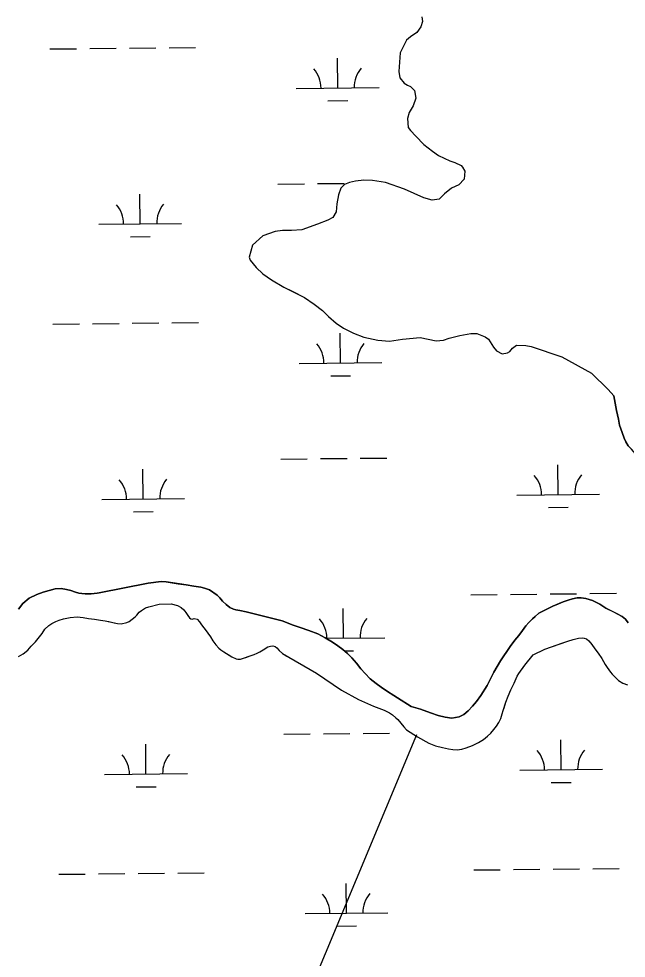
# Model space of a CAD drawing. Extents: x 3734862 to 3772949, y 391520 to 417239.
# Drawn here: x 3755864 to 3756599, y 411949 to 413085 of the extents above; entities that cross this region are included whole.
import ezdxf

# ---------------------------------------------------------------- set-up
doc = ezdxf.new("R2010")
doc.units = 0
doc.layers.add('V-TOPO-SHOR', color=7, linetype='Continuous')
doc.layers.add('V-WETL-SWMP', color=7, linetype='Continuous')

msp = doc.modelspace()

# ---------------------------------------------------------------- linework, layer by layer
at = {"layer": 'V-TOPO-SHOR'}
for points in [[(3756351.5, 413087.7), (3756352.3, 413082.2), (3756350.4, 413075.6), (3756345.4, 413068.9), (3756337.6, 413063.4), (3756332.9, 413059.4), (3756325.1, 413044.1), (3756323.7, 413021.4), (3756325, 413013.9), (3756330.1, 413007.3), (3756334, 413005), (3756337.9, 413003.4), (3756342.7, 412998.4), (3756344.3, 412989.4), (3756340.8, 412980), (3756336.2, 412972.1), (3756334.3, 412964.6), (3756335.1, 412953.7), (3756337.9, 412950.2), (3756344.2, 412943.2), (3756353.7, 412933.4), (3756364.3, 412925.3), (3756371.8, 412919.8), (3756385.5, 412913.7), (3756391.4, 412911.4), (3756398.9, 412907.9), (3756400.8, 412905.9), (3756403.6, 412900.9), (3756402.5, 412891.4), (3756396.3, 412884.4), (3756387.3, 412880.4), (3756378.7, 412873.7), (3756372.5, 412867)], [(3756372.5, 412867), (3756363.9, 412866.1), (3756354.1, 412868.8), (3756330.5, 412879.2), (3756307.4, 412887.3), (3756291.7, 412889.6), (3756281.5, 412890.3), (3756271.3, 412889), (3756263.9, 412887.4), (3756258, 412885), (3756253.7, 412880.3), (3756250.7, 412872.5), (3756248.8, 412861.5), (3756247.7, 412851.7), (3756243.8, 412845), (3756237.9, 412841.8), (3756225.4, 412837), (3756206.3, 412830.3), (3756193.8, 412829.4), (3756182.8, 412829.3), (3756174.2, 412828.1), (3756159.3, 412822.9), (3756146.9, 412811.5), (3756142.7, 412797), (3756143.9, 412793.4), (3756151, 412784.5), (3756159.2, 412776.7), (3756169.5, 412769.7), (3756184.4, 412760.8), (3756194.6, 412755.8), (3756209.6, 412748.4), (3756221.4, 412740.3), (3756231.2, 412732.5), (3756238.7, 412725.5), (3756247.7, 412717.3), (3756256.8, 412711.1), (3756269, 412705.3), (3756281.5, 412700.3), (3756298.4, 412696.5), (3756312.5, 412695.4), (3756328.2, 412697.9), (3756349.3, 412700), (3756368.9, 412695.8), (3756377.5, 412696.6), (3756384.6, 412699), (3756397.5, 412702.2), (3756410.8, 412704.7), (3756417.8, 412704.7), (3756428, 412700.9), (3756432.3, 412697.8), (3756438.3, 412688.4), (3756441.8, 412683.7), (3756448.5, 412680.2), (3756455.2, 412681.5), (3756457.9, 412683.1), (3756461, 412687), (3756466.1, 412690.5), (3756477.4, 412690.2), (3756483.7, 412689.1), (3756520.6, 412676.4), (3756556.8, 412656.7), (3756576.9, 412637.2), (3756583.6, 412629.4)], [(3756618.1, 412539.7), (3756616.4, 412548.7), (3756613.1, 412554.5), (3756609.7, 412559.2), (3756605, 412564.8), (3756601.2, 412569.1), (3756598.3, 412573.6), (3756596.3, 412578.3), (3756593.7, 412584.9), (3756590.7, 412593.9), (3756589.3, 412601.3), (3756586.9, 412611.5), (3756583.6, 412629.4)], [(3755863.7, 412371.4), (3755869.1, 412378.3), (3755876.7, 412384.8), (3755885.9, 412389.2), (3755893.7, 412392), (3755900.7, 412394), (3755908, 412395.8), (3755915.4, 412396.4), (3755921.7, 412395.3), (3755927.1, 412393.9), (3755932.8, 412391.8), (3755936.8, 412390.9), (3755940.5, 412390.3), (3755944.2, 412389.9), (3755951.8, 412389.8), (3755958.9, 412390.6), (3755961.2, 412391), (3756020.6, 412403), (3756036.1, 412404.8), (3756042.3, 412404.5)], [(3756042.3, 412404.5), (3756057, 412402.2), (3756066.4, 412400.7), (3756075.8, 412399.4), (3756084.2, 412397.9), (3756088.8, 412396.7), (3756094.6, 412394.6), (3756103.9, 412388.2), (3756107, 412385.1), (3756110.4, 412381.2), (3756114.7, 412376.9), (3756119.4, 412373.3), (3756123.6, 412371.5), (3756126.7, 412370.6), (3756131.4, 412369.6), (3756139.2, 412368.3), (3756182.7, 412357.2), (3756195.7, 412352.2), (3756204.5, 412349.3), (3756214.9, 412345.7), (3756225.7, 412341.5), (3756234.7, 412336.8), (3756243.4, 412331.6), (3756249.9, 412327.1), (3756255.8, 412322.7), (3756261.7, 412317.6), (3756266.8, 412312.6), (3756272.5, 412306.3), (3756277.6, 412299.3), (3756282.8, 412293.5), (3756289.2, 412287.1), (3756296.3, 412281.5), (3756302.4, 412277), (3756309.9, 412272), (3756317.6, 412267.1), (3756338.6, 412253.7), (3756349.8, 412250.3)], [(3756349.8, 412250.3), (3756361.9, 412245.9), (3756371.1, 412242.8), (3756379.6, 412240.9), (3756387.8, 412239.6), (3756396.6, 412241.4), (3756402.2, 412244), (3756407.7, 412248.5), (3756412.9, 412254.2), (3756417.4, 412259.7), (3756422.8, 412267), (3756430.4, 412279.2), (3756438.7, 412295.3), (3756446.8, 412308.8), (3756458.5, 412326.3), (3756463.9, 412333.8), (3756468.7, 412339.7), (3756473.4, 412345.6), (3756477.3, 412351.1), (3756481, 412355.4), (3756485.2, 412359.8), (3756488.4, 412362.7), (3756493, 412366.5), (3756499.5, 412369.8), (3756504.1, 412372.4), (3756509.8, 412375.2), (3756516.8, 412378), (3756522.5, 412380.2), (3756528.3, 412382.4), (3756533.6, 412383.8), (3756539.3, 412385), (3756544, 412385.2), (3756549.9, 412384.2), (3756557.7, 412381.8), (3756562.8, 412379.6), (3756566.7, 412377.3), (3756574, 412372.7), (3756583.2, 412368.2), (3756587.9, 412365.9), (3756593.8, 412362.4), (3756597.6, 412359.3), (3756601.1, 412355)], [(3755863.9, 412314), (3755869.5, 412317.4), (3755874.9, 412321.7), (3755878.9, 412326.5), (3755884.3, 412331.9), (3755892.5, 412342), (3755895.6, 412347.3), (3755900.5, 412351.8), (3755904.1, 412354), (3755908.8, 412356.6), (3755913.1, 412358.1), (3755918.1, 412359.6), (3755926.4, 412361.3), (3755934.6, 412362.2), (3755942.1, 412361.4), (3755948.3, 412360.2), (3755955.5, 412359.2), (3755962.7, 412358.2), (3755968.4, 412357.2), (3755973, 412356.3), (3755979.6, 412354.8), (3755983.6, 412354), (3755987.9, 412353.7), (3755994.7, 412355.3), (3755997.7, 412356.6), (3756005, 412362.3), (3756006.9, 412364.3), (3756009.8, 412367.7), (3756012.3, 412369.9), (3756017.4, 412373), (3756021.3, 412374.1), (3756033.7, 412377.4), (3756048.4, 412377.8), (3756055.9, 412375.7), (3756060.3, 412373.4), (3756063.8, 412370.6), (3756066, 412367.5), (3756068.3, 412363.7), (3756070.5, 412361), (3756072.3, 412359.7), (3756073.8, 412359.4), (3756076.2, 412360.2), (3756079.8, 412359.2)], [(3756079.8, 412359.2), (3756082.8, 412356), (3756084.9, 412352.4), (3756087.8, 412348.8), (3756089.6, 412346.8), (3756092.7, 412342.3), (3756095.8, 412338), (3756098.9, 412333.3), (3756102.4, 412328.3), (3756105.9, 412324.2), (3756108.3, 412322.1), (3756111.9, 412319.8), (3756117.1, 412316.6), (3756121.8, 412313.7), (3756126.9, 412311.4), (3756129.1, 412310.9), (3756132.1, 412310.9), (3756135.9, 412312), (3756139.9, 412313.4), (3756143.7, 412314.8), (3756148.7, 412316.5), (3756152.5, 412318.2), (3756155.6, 412319.9), (3756159.5, 412322.4), (3756165.3, 412325.7), (3756168.3, 412326.7), (3756171.4, 412327.1), (3756174, 412326.4), (3756176.1, 412324.8), (3756178.8, 412321.3), (3756183.1, 412317.6), (3756188.3, 412314.6), (3756224.2, 412294.1), (3756254.4, 412273.6), (3756274.9, 412262.3), (3756292.9, 412254.2), (3756306.1, 412249.3), (3756312.5, 412246.1), (3756316.2, 412243.5), (3756320.1, 412240.2), (3756322.6, 412237.8), (3756326.2, 412233.7), (3756329.8, 412229), (3756333, 412225.5), (3756346.3, 412217.2), (3756359.9, 412209.3), (3756368.2, 412206.2), (3756376.4, 412204), (3756383.6, 412202.5), (3756388.8, 412201.7), (3756394.3, 412201.2), (3756399.9, 412202.1), (3756405.2, 412203.7), (3756412.9, 412206.6), (3756419.9, 412210), (3756426.1, 412213.8), (3756431, 412217.7), (3756435, 412221.5), (3756438.4, 412225.8), (3756441.6, 412230), (3756444.6, 412234.5), (3756447.1, 412239.3), (3756448.6, 412245), (3756449.9, 412248.9), (3756450.9, 412252.1), (3756452.9, 412258.8), (3756455.8, 412266.3), (3756459.1, 412273.7), (3756463.1, 412281.8), (3756466.8, 412290.3), (3756468.6, 412293.6), (3756470.6, 412296.4), (3756476, 412303.7), (3756486.2, 412316.1), (3756500.4, 412323.1), (3756521.8, 412330.8), (3756527.9, 412332.9), (3756534.4, 412334.7), (3756540.9, 412336.3), (3756545.2, 412336.9), (3756547.9, 412336.3), (3756550.5, 412335.4), (3756553.6, 412333.2), (3756557.1, 412328.6), (3756560.7, 412323.4), (3756564.7, 412318.1), (3756569.2, 412311.6), (3756573.2, 412304.5), (3756575.8, 412300.8), (3756579.8, 412295.4), (3756581.7, 412292.8), (3756585.9, 412288.2), (3756589.5, 412285), (3756594.5, 412282), (3756600, 412279.9)], [(3755344.6, 409865.9), (3756162.2, 411780.2), (3756345.4, 412219.8)]]:
    msp.add_lwpolyline(points, dxfattribs=at)
at = {"layer": 'V-WETL-SWMP'}
for p, q in [((3755901.8, 413048.8), (3755933.8, 413049.1)), ((3755949.8, 413049.3), (3755981.8, 413049.6)), ((3755997.8, 413049.8), (3756029.8, 413050.1)), ((3756045.8, 413050.3), (3756077.8, 413050.6)), ((3756249.7, 413001.7), (3756249.3, 413037.7)), ((3756199.7, 413001.2), (3756299.7, 413002.2)), ((3756237.8, 412986.1), (3756261.8, 412986.4)), ((3756177.5, 412885.5), (3756209.5, 412885.8)), ((3756225.5, 412886), (3756257.5, 412886.3)), ((3756010.9, 412837.3), (3756010.5, 412873.3)), ((3755960.9, 412836.8), (3756060.9, 412837.8)), ((3755999.1, 412821.8), (3756023.1, 412822)), ((3755905.3, 412716.1), (3755937.3, 412716.5)), ((3755953.3, 412716.6), (3755985.3, 412717)), ((3756001.3, 412717.1), (3756033.3, 412717.5)), ((3756049.3, 412717.6), (3756081.3, 412718)), ((3756253.2, 412669), (3756252.8, 412705)), ((3756203.2, 412668.5), (3756303.2, 412669.6)), ((3756241.3, 412653.5), (3756265.3, 412653.7)), ((3756277, 412553.9), (3756309, 412554.2)), ((3756181, 412552.8), (3756213, 412553.2)), ((3756229, 412553.4), (3756261, 412553.7)), ((3756516.3, 412510), (3756515.9, 412546)), ((3756014.4, 412504.7), (3756014, 412540.7)), ((3756466.3, 412509.4), (3756566.3, 412510.5)), ((3755964.4, 412504.1), (3756064.4, 412505.2)), ((3756002.6, 412489.1), (3756026.6, 412489.4)), ((3756504.5, 412494.4), (3756528.5, 412494.7)), ((3756410.7, 412388.8), (3756442.7, 412389.1)), ((3756458.7, 412389.3), (3756490.7, 412389.6)), ((3756506.7, 412389.8), (3756538.7, 412390.1)), ((3756554.7, 412390.3), (3756586.7, 412390.6)), ((3756256.7, 412336.4), (3756256.3, 412372.4)), ((3756235.8, 412336.2), (3756306.7, 412336.9)), ((3756257.7, 412321), (3756268.9, 412321.1)), ((3756184.5, 412220.2), (3756216.5, 412220.5)), ((3756232.5, 412220.7), (3756264.5, 412221)), ((3756280.5, 412221.2), (3756312.5, 412221.5)), ((3756519.8, 412177.3), (3756519.4, 412213.3)), ((3756017.9, 412172), (3756017.6, 412208)), ((3755967.9, 412171.5), (3756067.9, 412172.5)), ((3756469.8, 412176.8), (3756569.8, 412177.8)), ((3756006.1, 412156.4), (3756030.1, 412156.7)), ((3756508, 412161.7), (3756532, 412162)), ((3756414.3, 412056.1), (3756446.3, 412056.4)), ((3756462.2, 412056.6), (3756494.2, 412057)), ((3756510.2, 412057.1), (3756542.2, 412057.5)), ((3756558.2, 412057.6), (3756590.2, 412058)), ((3755912.4, 412050.8), (3755944.4, 412051.1)), ((3755960.4, 412051.3), (3755992.4, 412051.7)), ((3756008.4, 412051.8), (3756040.4, 412052.2)), ((3756056.4, 412052.3), (3756088.4, 412052.7)), ((3756260.2, 412003.7), (3756259.8, 412039.7)), ((3756210.2, 412003.2), (3756310.2, 412004.3)), ((3756248.4, 411988.2), (3756272.4, 411988.4))]:
    msp.add_line(p, q, dxfattribs=at)
for points in [[(3756351.5, 413087.7), (3756352.3, 413082.2), (3756350.4, 413075.6), (3756345.4, 413068.9), (3756337.6, 413063.4), (3756332.9, 413059.4), (3756325.1, 413044.1), (3756323.7, 413021.4), (3756325, 413013.9), (3756330.1, 413007.3), (3756334, 413005), (3756337.9, 413003.4), (3756342.7, 412998.4), (3756344.3, 412989.4), (3756340.8, 412980), (3756336.2, 412972.1), (3756334.3, 412964.6), (3756335.1, 412953.7), (3756337.9, 412950.2), (3756344.2, 412943.2), (3756353.7, 412933.4), (3756364.3, 412925.3), (3756371.8, 412919.8), (3756385.5, 412913.7), (3756391.4, 412911.4), (3756398.9, 412907.9), (3756400.8, 412905.9), (3756403.6, 412900.9), (3756402.5, 412891.4), (3756396.3, 412884.4), (3756387.3, 412880.4), (3756378.7, 412873.7), (3756372.5, 412867), (3756363.9, 412866.1), (3756354.1, 412868.8), (3756330.5, 412879.2), (3756307.4, 412887.3), (3756291.7, 412889.6), (3756281.5, 412890.3), (3756271.3, 412889), (3756263.9, 412887.4), (3756258, 412885), (3756253.7, 412880.3), (3756250.7, 412872.5), (3756248.8, 412861.5), (3756247.7, 412851.7), (3756243.8, 412845)], [(3756243.8, 412845), (3756237.9, 412841.8), (3756225.4, 412837), (3756206.3, 412830.3), (3756193.8, 412829.4), (3756182.8, 412829.3), (3756174.2, 412828.1), (3756159.3, 412822.9), (3756146.9, 412811.5), (3756142.7, 412797), (3756143.9, 412793.4), (3756151, 412784.5), (3756159.2, 412776.7), (3756169.5, 412769.7), (3756184.4, 412760.8), (3756209.6, 412748.4), (3756221.4, 412740.3), (3756231.2, 412732.5), (3756238.7, 412725.5), (3756247.7, 412717.3), (3756256.8, 412711.1), (3756269, 412705.3), (3756281.5, 412700.3), (3756298.4, 412696.5), (3756312.5, 412695.4), (3756328.2, 412697.9), (3756349.3, 412700), (3756368.9, 412695.8), (3756377.5, 412696.6), (3756384.6, 412699), (3756397.5, 412702.2), (3756410.8, 412704.7), (3756417.8, 412704.7), (3756428, 412700.9), (3756432.3, 412697.8), (3756438.3, 412688.4), (3756441.8, 412683.7), (3756448.5, 412680.2), (3756455.2, 412681.5), (3756457.9, 412683.1), (3756461, 412687), (3756466.1, 412690.5), (3756477.4, 412690.2), (3756483.7, 412689.1), (3756520.6, 412676.4), (3756556.8, 412656.7), (3756576.9, 412637.2), (3756583.6, 412629.4), (3756586.9, 412611.5), (3756589.3, 412601.3), (3756590.7, 412593.9), (3756593.7, 412584.9), (3756596.3, 412578.3), (3756598.3, 412573.6), (3756601.2, 412569.1)], [(3756587.9, 412365.9), (3756574, 412372.7), (3756566.7, 412377.3), (3756562.8, 412379.6), (3756557.7, 412381.8), (3756549.9, 412384.2), (3756544, 412385.2), (3756539.3, 412385), (3756533.6, 412383.8), (3756528.3, 412382.4), (3756522.5, 412380.2), (3756509.8, 412375.2), (3756504.1, 412372.4), (3756499.5, 412369.8), (3756493, 412366.5), (3756488.4, 412362.7), (3756485.2, 412359.8), (3756481, 412355.4), (3756477.3, 412351.1), (3756473.4, 412345.6), (3756468.7, 412339.7), (3756463.9, 412333.8), (3756458.5, 412326.3), (3756446.8, 412308.8), (3756438.7, 412295.3), (3756430.4, 412279.2), (3756422.8, 412267), (3756417.4, 412259.7), (3756412.9, 412254.2), (3756407.7, 412248.5), (3756402.2, 412244), (3756396.6, 412241.4), (3756387.8, 412239.6), (3756379.6, 412240.9), (3756371.1, 412242.8), (3756361.9, 412245.9), (3756349.8, 412250.3), (3756338.6, 412253.7), (3756309.9, 412272), (3756302.4, 412277), (3756296.3, 412281.5), (3756289.2, 412287.1), (3756282.8, 412293.5), (3756277.6, 412299.3), (3756272.5, 412306.3), (3756266.8, 412312.6), (3756261.7, 412317.6), (3756255.8, 412322.7), (3756249.9, 412327.1), (3756243.4, 412331.6), (3756234.7, 412336.8), (3756225.7, 412341.5), (3756214.9, 412345.7), (3756204.5, 412349.3), (3756195.7, 412352.2), (3756182.7, 412357.2), (3756139.2, 412368.3), (3756131.4, 412369.6), (3756126.7, 412370.6), (3756123.6, 412371.5), (3756119.4, 412373.3), (3756114.7, 412376.9), (3756110.4, 412381.2), (3756107, 412385.1), (3756103.9, 412388.2), (3756094.6, 412394.6), (3756088.8, 412396.7), (3756084.2, 412397.9), (3756075.8, 412399.4), (3756066.4, 412400.7), (3756042.3, 412404.5), (3756036.1, 412404.8), (3756020.6, 412403), (3755961.2, 412391), (3755958.9, 412390.6), (3755951.8, 412389.8), (3755944.2, 412389.9), (3755940.5, 412390.3), (3755936.8, 412390.9), (3755932.8, 412391.8), (3755927.1, 412393.9), (3755921.7, 412395.3), (3755915.4, 412396.4), (3755908, 412395.8), (3755900.7, 412394), (3755893.7, 412392), (3755885.9, 412389.2), (3755876.7, 412384.8), (3755869.1, 412378.3), (3755863.7, 412371.4)], [(3755863.9, 412314), (3755869.5, 412317.4), (3755874.9, 412321.7), (3755878.9, 412326.5), (3755884.3, 412331.9), (3755892.5, 412342), (3755895.6, 412347.3), (3755900.5, 412351.8), (3755904.1, 412354), (3755908.8, 412356.6), (3755913.1, 412358.1), (3755918.1, 412359.6), (3755926.4, 412361.3), (3755934.6, 412362.2), (3755942.1, 412361.4), (3755948.3, 412360.2), (3755955.5, 412359.2), (3755962.7, 412358.2), (3755968.4, 412357.2), (3755983.6, 412354), (3755987.9, 412353.7), (3755994.7, 412355.3), (3755997.7, 412356.6), (3756005, 412362.3), (3756006.9, 412364.3), (3756009.8, 412367.7), (3756012.3, 412369.9), (3756017.4, 412373), (3756021.3, 412374.1), (3756033.7, 412377.4), (3756048.4, 412377.8), (3756055.9, 412375.7), (3756060.3, 412373.4), (3756063.8, 412370.6), (3756066, 412367.5), (3756068.3, 412363.7), (3756070.5, 412361), (3756072.3, 412359.7), (3756073.8, 412359.4), (3756076.2, 412360.2), (3756079.8, 412359.2)], [(3756601.1, 412355), (3756597.6, 412359.3), (3756593.8, 412362.4), (3756587.9, 412365.9)], [(3756079.8, 412359.2), (3756082.8, 412356), (3756084.9, 412352.4), (3756089.6, 412346.8), (3756095.8, 412338), (3756098.9, 412333.3), (3756102.4, 412328.3), (3756105.9, 412324.2), (3756108.3, 412322.1), (3756111.9, 412319.8), (3756121.8, 412313.7), (3756126.9, 412311.4), (3756129.1, 412310.9), (3756132.1, 412310.9), (3756135.9, 412312), (3756143.7, 412314.8), (3756148.7, 412316.5), (3756152.5, 412318.2), (3756155.6, 412319.9), (3756159.5, 412322.4), (3756165.3, 412325.7), (3756168.3, 412326.7), (3756171.4, 412327.1), (3756174, 412326.4), (3756176.1, 412324.8), (3756178.8, 412321.3), (3756183.1, 412317.6), (3756224.2, 412294.1), (3756254.4, 412273.6), (3756274.9, 412262.3), (3756292.9, 412254.2), (3756306.1, 412249.3), (3756312.5, 412246.1), (3756316.2, 412243.5), (3756320.1, 412240.2), (3756322.6, 412237.8), (3756326.2, 412233.7), (3756329.8, 412229), (3756333, 412225.5), (3756346.3, 412217.2), (3756359.9, 412209.3), (3756368.2, 412206.2), (3756376.4, 412204), (3756383.6, 412202.5), (3756388.8, 412201.7), (3756394.3, 412201.2), (3756399.9, 412202.1), (3756405.2, 412203.7), (3756412.9, 412206.6), (3756419.9, 412210), (3756426.1, 412213.8), (3756431, 412217.7), (3756435, 412221.5), (3756438.4, 412225.8), (3756441.6, 412230), (3756444.6, 412234.5), (3756447.1, 412239.3), (3756448.6, 412245), (3756449.9, 412248.9), (3756452.9, 412258.8), (3756455.8, 412266.3), (3756459.1, 412273.7), (3756463.1, 412281.8), (3756466.8, 412290.3), (3756468.6, 412293.6), (3756476, 412303.7), (3756486.2, 412316.1), (3756500.4, 412323.1), (3756527.9, 412332.9), (3756534.4, 412334.7), (3756540.9, 412336.3), (3756545.2, 412336.9), (3756547.9, 412336.3), (3756550.5, 412335.4), (3756553.6, 412333.2), (3756557.1, 412328.6), (3756560.7, 412323.4), (3756564.7, 412318.1), (3756569.2, 412311.6), (3756573.2, 412304.5), (3756575.8, 412300.8), (3756579.8, 412295.4), (3756581.7, 412292.8), (3756585.9, 412288.2), (3756589.5, 412285), (3756594.5, 412282), (3756600, 412279.9)]]:
    msp.add_lwpolyline(points, dxfattribs=at)
for centre, start, end in [((3756194.4, 413001.6), 359.8334, 41.377), ((3756304.9, 413002.8), 139.8334, 181.377), ((3756066.1, 412838.4), 139.8334, 181.377), ((3755955.7, 412837.2), 359.8334, 41.377), ((3756197.9, 412668.9), 359.8334, 41.377), ((3756308.4, 412670.1), 139.8334, 181.377), ((3756461.1, 412509.8), 359.8334, 41.377), ((3756571.5, 412511), 139.8334, 181.377), ((3755959.2, 412504.5), 359.8334, 41.377), ((3756069.7, 412505.7), 139.8334, 181.377), ((3756201.4, 412336.3), 359.8334, 41.377), ((3756311.9, 412337.4), 139.8334, 181.377), ((3755962.7, 412171.9), 359.8334, 41.377), ((3756073.2, 412173.1), 139.8334, 181.377), ((3756464.6, 412177.2), 359.8334, 41.377), ((3756575.1, 412178.4), 139.8334, 181.377), ((3756205, 412003.6), 359.8334, 41.377), ((3756315.4, 412004.8), 139.8334, 181.377)]:
    msp.add_arc(centre, 35.2, start, end, dxfattribs=at)

doc.saveas('drawing.dxf')
